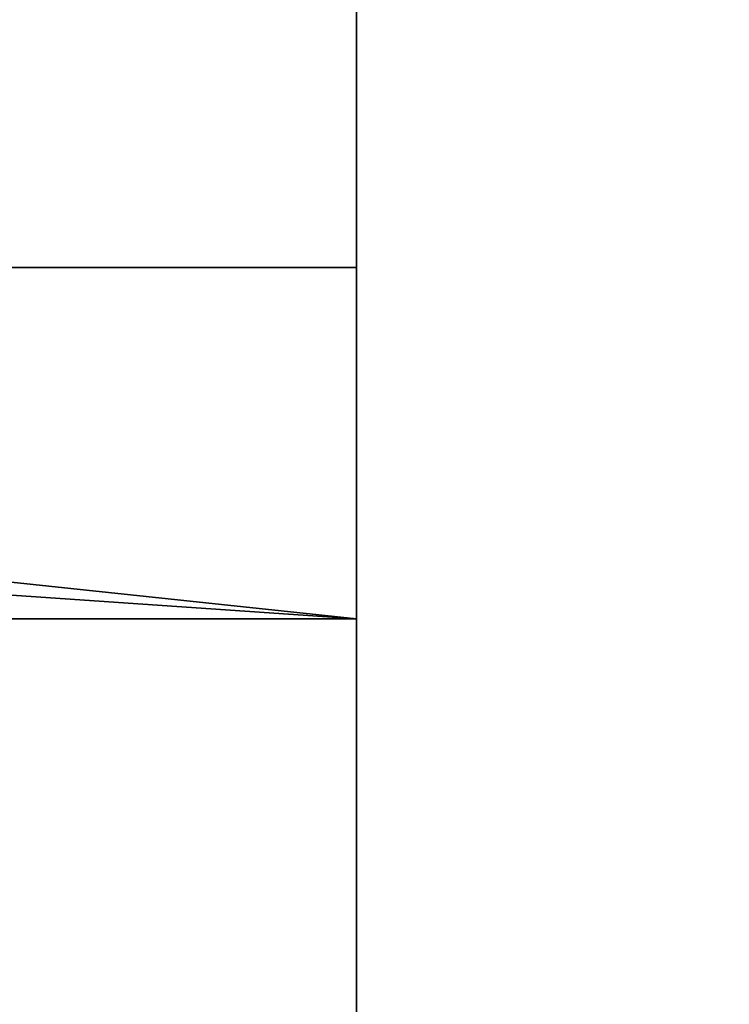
# Model space of a CAD drawing. Header units: millimetres. Extents: x -508 to 6708, y -110 to 248.
# Tile 452 of 656: x 313.06 to 316.09, y 13.35 to 17.56. Entities that reach past the tile are written whole.
import ezdxf

# ---------------------------------------------------------------- set-up
doc = ezdxf.new("R2010")
doc.units = ezdxf.units.MM
doc.layers.add('151', color=7, linetype='Continuous', true_color=0xffffff)

# ---------------------------------------------------------------- blocks, each defined once
blk = doc.blocks.new('UG_SURFACE_001')
at = {"layer": '151', "color": 252, "linetype": 'Continuous', "lineweight": 35}
for points in [[(507.5, -5.3, 2215.25), (507.5, 229.4, 2215.25), (-507.5, 229.4, 2215.25), (-507.5, -5.3, 2215.25)], [(-357.5, -5.3, 2065.2499), (-357.5, 229.4, 2065.2499), (357.5, 229.4, 2065.2499), (357.5, -5.3, 2065.2499)]]:
    blk.add_3dface(points, dxfattribs=at)
blk = doc.blocks.new('UG_SURFACE_205')
at = {"layer": '151', "color": 252, "linetype": 'Continuous', "lineweight": 35}
for points in [[(-314.5, -22.22, 2021.75), (314.5, -22.22, 2021.75), (314.5, 61.62, 2021.75), (-314.5, 61.62, 2021.75)], [(313, -22.22, 2020.2501), (313, 61.62, 2020.2501), (314.5, 61.62, 2021.75), (314.5, -22.22, 2021.75)]]:
    blk.add_3dface(points, dxfattribs=at)
blk = doc.blocks.new('UG_SURFACE_206')
at = {"layer": '151', "color": 252, "linetype": 'Continuous', "lineweight": 35}
for points in [[(313, -22.22, -7.75), (313, 61.62, -7.75), (314.5, 61.62, -7.75), (314.5, -22.22, -7.75)], [(314.5, -22.22, 2021.75), (314.5, 61.62, 2021.75), (313, 61.62, 2020.2501), (313, -22.22, 2020.2501)], [(314.5, 61.62, 2021.75), (314.5, -22.22, 2021.75), (314.5, -22.22, -7.75), (314.5, 61.62, -7.75)]]:
    blk.add_3dface(points, dxfattribs=at)
blk = doc.blocks.new('UG_SURFACE_212')
at = {"layer": '151', "color": 252, "linetype": 'Continuous', "lineweight": 35}
for points in [[(314.5, 15, 1933.9499), (314.5, 16.5, 1933.9499), (310.7277, 16.5, 1933.9499), (311.322, 15.3376, 1933.9499)], [(311.322, 15.3376, 62.55), (310.7277, 16.5, 62.55), (314.5, 16.5, 62.55), (314.5, 15, 62.55)], [(311.322, 15.3376, 1922.55), (310.7277, 16.5, 1922.55), (314.5, 16.5, 1922.55), (314.5, 15, 1922.55)], [(314.5, 15, 1623.95), (314.5, 16.5, 1623.95), (310.7277, 16.5, 1623.95), (311.322, 15.3376, 1623.95)], [(311.322, 15.3376, 1612.55), (310.7277, 16.5, 1612.55), (314.5, 16.5, 1612.55), (314.5, 15, 1612.55)], [(314.5, 15, 1313.9499), (314.5, 16.5, 1313.9499), (310.7277, 16.5, 1313.9499), (311.322, 15.3376, 1313.9499)], [(311.322, 15.3376, 1302.55), (310.7277, 16.5, 1302.55), (314.5, 16.5, 1302.55), (314.5, 15, 1302.55)], [(314.5, 15, 1003.95), (314.5, 16.5, 1003.95), (310.7277, 16.5, 1003.95), (311.322, 15.3376, 1003.95)], [(311.322, 15.3376, 992.55), (310.7277, 16.5, 992.55), (314.5, 16.5, 992.55), (314.5, 15, 992.55)], [(314.5, 15, 693.95), (314.5, 16.5, 693.95), (310.7277, 16.5, 693.95), (311.322, 15.3376, 693.95)], [(311.322, 15.3376, 682.55), (310.7277, 16.5, 682.55), (314.5, 16.5, 682.55), (314.5, 15, 682.55)], [(314.5, 15, 383.95), (314.5, 16.5, 383.95), (310.7277, 16.5, 383.95), (311.322, 15.3376, 383.95)], [(311.322, 15.3376, 372.55), (310.7277, 16.5, 372.55), (314.5, 16.5, 372.55), (314.5, 15, 372.55)], [(314.5, 15, 73.95), (314.5, 16.5, 73.95), (310.7277, 16.5, 73.95), (311.322, 15.3376, 73.95)], [(310.7277, 16.5, 1933.9499), (314.5, 16.5, 1933.9499), (314.5, 16.5, 1922.55), (310.7277, 16.5, 1922.55)], [(310.7277, 16.5, 1623.95), (314.5, 16.5, 1623.95), (314.5, 16.5, 1612.55), (310.7277, 16.5, 1612.55)], [(310.7277, 16.5, 1313.9499), (314.5, 16.5, 1313.9499), (314.5, 16.5, 1302.55), (310.7277, 16.5, 1302.55)], [(310.7277, 16.5, 1003.95), (314.5, 16.5, 1003.95), (314.5, 16.5, 992.55), (310.7277, 16.5, 992.55)], [(310.7277, 16.5, 693.95), (314.5, 16.5, 693.95), (314.5, 16.5, 682.55), (310.7277, 16.5, 682.55)], [(310.7277, 16.5, 383.95), (314.5, 16.5, 383.95), (314.5, 16.5, 372.55), (310.7277, 16.5, 372.55)], [(310.7277, 16.5, 73.95), (314.5, 16.5, 73.95), (314.5, 16.5, 62.55), (310.7277, 16.5, 62.55)], [(314.5, 15, 1922.55), (314.5, 16.5, 1922.55), (314.5, 16.5, 1933.9499), (314.5, 15, 1933.9499)], [(314.5, 15, 1612.55), (314.5, 16.5, 1612.55), (314.5, 16.5, 1623.95), (314.5, 15, 1623.95)], [(314.5, 15, 1302.55), (314.5, 16.5, 1302.55), (314.5, 16.5, 1313.9499), (314.5, 15, 1313.9499)], [(314.5, 15, 992.55), (314.5, 16.5, 992.55), (314.5, 16.5, 1003.95), (314.5, 15, 1003.95)], [(314.5, 15, 682.55), (314.5, 16.5, 682.55), (314.5, 16.5, 693.95), (314.5, 15, 693.95)], [(314.5, 15, 372.55), (314.5, 16.5, 372.55), (314.5, 16.5, 383.95), (314.5, 15, 383.95)], [(314.5, 15, 62.55), (314.5, 16.5, 62.55), (314.5, 16.5, 73.95), (314.5, 15, 73.95)], [(314.5, 15, 1933.9499), (311.322, 15.3376, 1933.9499), (311.0987, 15.2345, 1933.9499)], [(311.0987, 15.2345, 62.55), (311.322, 15.3376, 62.55), (314.5, 15, 62.55)], [(311.0987, 15.2345, 1922.55), (311.322, 15.3376, 1922.55), (314.5, 15, 1922.55)], [(314.5, 15, 1623.95), (311.322, 15.3376, 1623.95), (311.0987, 15.2345, 1623.95)], [(311.0987, 15.2345, 1612.55), (311.322, 15.3376, 1612.55), (314.5, 15, 1612.55)], [(314.5, 15, 1313.9499), (311.322, 15.3376, 1313.9499), (311.0987, 15.2345, 1313.9499)], [(311.0987, 15.2345, 1302.55), (311.322, 15.3376, 1302.55), (314.5, 15, 1302.55)], [(314.5, 15, 1003.95), (311.322, 15.3376, 1003.95), (311.0987, 15.2345, 1003.95)], [(311.0987, 15.2345, 992.55), (311.322, 15.3376, 992.55), (314.5, 15, 992.55)], [(314.5, 15, 693.95), (311.322, 15.3376, 693.95), (311.0987, 15.2345, 693.95)], [(311.0987, 15.2345, 682.55), (311.322, 15.3376, 682.55), (314.5, 15, 682.55)], [(314.5, 15, 383.95), (311.322, 15.3376, 383.95), (311.0987, 15.2345, 383.95)], [(311.0987, 15.2345, 372.55), (311.322, 15.3376, 372.55), (314.5, 15, 372.55)], [(314.5, 15, 73.95), (311.322, 15.3376, 73.95), (311.0987, 15.2345, 73.95)], [(311.0987, 15.2345, 1933.9499), (309.92, 15, 1933.9499), (314.5, 15, 1933.9499)], [(314.5, 15, 62.55), (309.92, 15, 62.55), (311.0987, 15.2345, 62.55)], [(314.5, 15, 1922.55), (309.92, 15, 1922.55), (311.0987, 15.2345, 1922.55)], [(311.0987, 15.2345, 1623.95), (309.92, 15, 1623.95), (314.5, 15, 1623.95)], [(314.5, 15, 1612.55), (309.92, 15, 1612.55), (311.0987, 15.2345, 1612.55)], [(311.0987, 15.2345, 1313.9499), (309.92, 15, 1313.9499), (314.5, 15, 1313.9499)], [(314.5, 15, 1302.55), (309.92, 15, 1302.55), (311.0987, 15.2345, 1302.55)], [(311.0987, 15.2345, 1003.95), (309.92, 15, 1003.95), (314.5, 15, 1003.95)], [(314.5, 15, 992.55), (309.92, 15, 992.55), (311.0987, 15.2345, 992.55)], [(311.0987, 15.2345, 693.95), (309.92, 15, 693.95), (314.5, 15, 693.95)], [(314.5, 15, 682.55), (309.92, 15, 682.55), (311.0987, 15.2345, 682.55)], [(311.0987, 15.2345, 383.95), (309.92, 15, 383.95), (314.5, 15, 383.95)], [(314.5, 15, 372.55), (309.92, 15, 372.55), (311.0987, 15.2345, 372.55)], [(311.0987, 15.2345, 73.95), (309.92, 15, 73.95), (314.5, 15, 73.95)], [(309.92, 15, 1922.55), (314.5, 15, 1922.55), (314.5, 15, 1933.9499), (309.92, 15, 1933.9499)], [(309.92, 15, 1612.55), (314.5, 15, 1612.55), (314.5, 15, 1623.95), (309.92, 15, 1623.95)], [(309.92, 15, 1302.55), (314.5, 15, 1302.55), (314.5, 15, 1313.9499), (309.92, 15, 1313.9499)], [(309.92, 15, 992.55), (314.5, 15, 992.55), (314.5, 15, 1003.95), (309.92, 15, 1003.95)], [(309.92, 15, 682.55), (314.5, 15, 682.55), (314.5, 15, 693.95), (309.92, 15, 693.95)], [(309.92, 15, 372.55), (314.5, 15, 372.55), (314.5, 15, 383.95), (309.92, 15, 383.95)], [(309.92, 15, 62.55), (314.5, 15, 62.55), (314.5, 15, 73.95), (309.92, 15, 73.95)]]:
    blk.add_3dface(points, dxfattribs=at)

msp = doc.modelspace()

# ---------------------------------------------------------------- linework, layer by layer
at = {"layer": '151', "color": 253, "linetype": 'Continuous', "lineweight": -3}
for p, q in [((314.5, -22.22, 2021.75), (314.5, 61.62, 2021.75)), ((314.5, -22.22, 2021.75), (314.5, 61.62, 2021.75)), ((314.5, -22.22, -7.75), (314.5, 61.62, -7.75)), ((314.5, 16.5, 1922.55), (310.7277, 16.5, 1922.55)), ((314.5, 16.5, 372.55), (310.7277, 16.5, 372.55)), ((314.5, 16.5, 682.55), (310.7277, 16.5, 682.55)), ((310.7277, 16.5, 1623.95), (314.5, 16.5, 1623.95)), ((310.7277, 16.5, 383.95), (314.5, 16.5, 383.95)), ((310.7277, 16.5, 1933.95), (314.5, 16.5, 1933.95)), ((310.7277, 16.5, 693.95), (314.5, 16.5, 693.95)), ((314.5, 16.5, 62.55), (310.7277, 16.5, 62.55)), ((314.5, 16.5, 1302.55), (310.7277, 16.5, 1302.55)), ((310.7277, 16.5, 1003.95), (314.5, 16.5, 1003.95)), ((310.7277, 16.5, 1313.95), (314.5, 16.5, 1313.95)), ((314.5, 16.5, 1612.55), (310.7277, 16.5, 1612.55)), ((314.5, 16.5, 992.55), (310.7277, 16.5, 992.55)), ((310.7277, 16.5, 73.95), (314.5, 16.5, 73.95)), ((314.5, 16.5, 1313.95), (314.5, 15, 1313.95)), ((314.5, 16.5, 1623.95), (314.5, 15, 1623.95)), ((314.5, 16.5, 1922.55), (314.5, 15, 1922.55)), ((314.5, 16.5, 372.55), (314.5, 15, 372.55)), ((314.5, 16.5, 1302.55), (314.5, 15, 1302.55)), ((314.5, 16.5, 682.55), (314.5, 15, 682.55)), ((314.5, 16.5, 383.95), (314.5, 15, 383.95)), ((314.5, 16.5, 73.95), (314.5, 15, 73.95)), ((314.5, 16.5, 1623.95), (314.5, 16.5, 1612.55)), ((314.5, 16.5, 1313.95), (314.5, 16.5, 1302.55)), ((314.5, 16.5, 1003.95), (314.5, 16.5, 992.55)), ((314.5, 16.5, 1612.55), (314.5, 15, 1612.55)), ((314.5, 16.5, 1933.95), (314.5, 16.5, 1922.55)), ((314.5, 16.5, 992.55), (314.5, 15, 992.55)), ((314.5, 16.5, 73.95), (314.5, 16.5, 62.55)), ((314.5, 16.5, 693.95), (314.5, 16.5, 682.55)), ((314.5, 16.5, 1933.95), (314.5, 15, 1933.95)), ((314.5, 16.5, 1003.95), (314.5, 15, 1003.95)), ((314.5, 16.5, 383.95), (314.5, 16.5, 372.55)), ((314.5, 16.5, 693.95), (314.5, 15, 693.95)), ((314.5, 16.5, 62.55), (314.5, 15, 62.55)), ((314.5, 15, 1302.55), (309.92, 15, 1302.55)), ((314.5, 15, 992.55), (309.92, 15, 992.55)), ((309.92, 15, 1623.95), (314.5, 15, 1623.95)), ((309.92, 15, 383.95), (314.5, 15, 383.95)), ((314.5, 15, 372.55), (309.92, 15, 372.55)), ((309.92, 15, 73.95), (314.5, 15, 73.95)), ((314.5, 15, 1922.55), (309.92, 15, 1922.55)), ((309.92, 15, 1003.95), (314.5, 15, 1003.95)), ((314.5, 15, 682.55), (309.92, 15, 682.55)), ((309.92, 15, 693.95), (314.5, 15, 693.95)), ((314.5, 15, 62.55), (309.92, 15, 62.55)), ((309.92, 15, 1933.95), (314.5, 15, 1933.95)), ((309.92, 15, 1313.95), (314.5, 15, 1313.95)), ((314.5, 15, 1612.55), (309.92, 15, 1612.55)), ((314.5, 15, 73.95), (314.5, 15, 62.55)), ((314.5, 15, 1933.95), (314.5, 15, 1922.55)), ((314.5, 15, 693.95), (314.5, 15, 682.55)), ((314.5, 15, 1003.95), (314.5, 15, 992.55)), ((314.5, 15, 1623.95), (314.5, 15, 1612.55)), ((314.5, 15, 1313.95), (314.5, 15, 1302.55)), ((314.5, 15, 383.95), (314.5, 15, 372.55))]:
    msp.add_line(p, q, dxfattribs=at)

# ---------------------------------------------------------------- block references
for name in ['UG_SURFACE_001', 'UG_SURFACE_205', 'UG_SURFACE_206', 'UG_SURFACE_212']:
    msp.add_blockref(name, (0, 0), dxfattribs=at)

doc.saveas('drawing.dxf')
